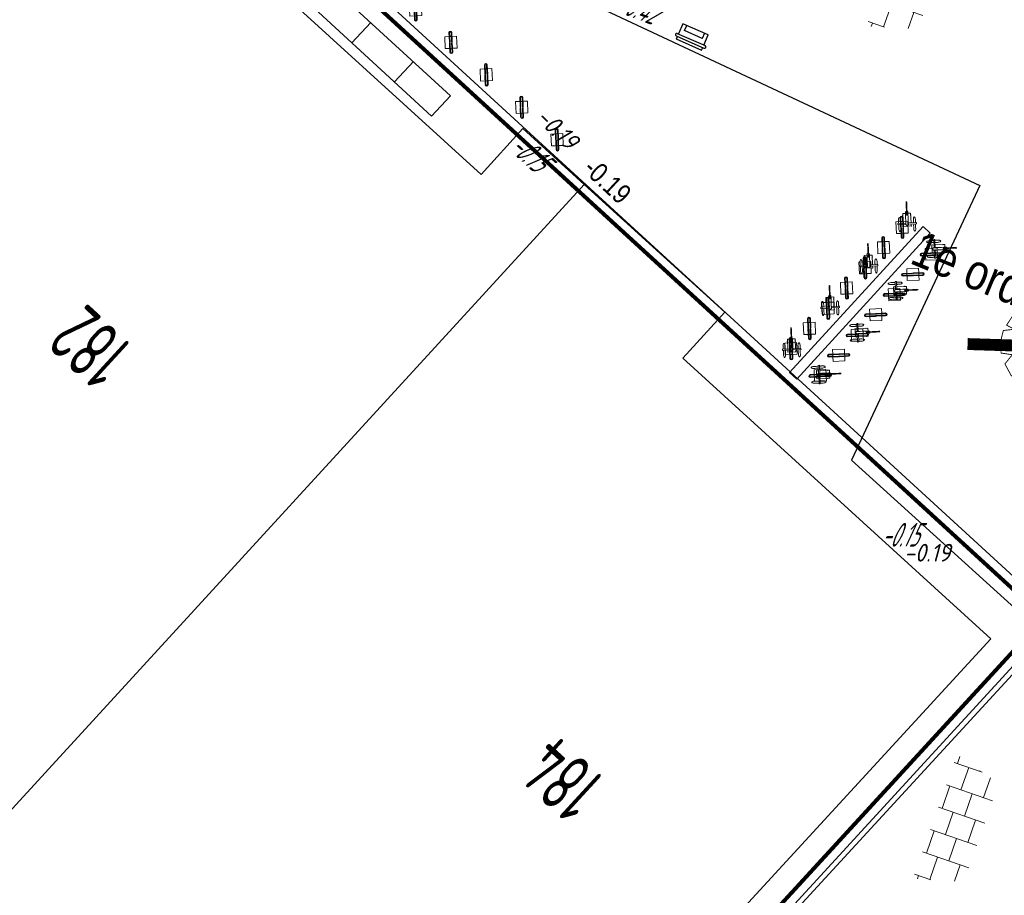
# Model space of a CAD drawing. Header units: metres. Extents: x 111546 to 149831, y 498798 to 507863.
# Tile 1003 of 1056: x 111954 to 111979, y 501907 to 501930. Entities that reach past the tile are written whole.
import ezdxf
from ezdxf.enums import TextEntityAlignment as Align

# ---------------------------------------------------------------- set-up
doc = ezdxf.new("R2010")
doc.units = ezdxf.units.M
doc.linetypes.add('DASHDOT', pattern=[25.4, 12.7, -6.35, 0, -6.35])
doc.linetypes.add('DASHED', pattern=[19.05, 12.7, -6.35])
for name, color, linetype in [('0-bs-hoogte dorpel', 130, 'Continuous'), ('0-hoogte mv-bestaand', 253, 'Continuous'), ('0-hoogte mv-nieuw', 2, 'Continuous'), ('0-werkgrens', 210, 'FENCELINE1'), ('3-nw-object-hondepoepbakken en afvalbakken', 2, 'Continuous'), ('3-vw-HV-304010-Opbreken tegels-opp', 150, 'AI-KADASTRAAL'), ('4-nw-boom tekst', 7, 'Continuous'), ('4-vw-kappen bomen', 20, 'Continuous'), ('B01_HOOFDGEBOUW', 1, 'Continuous'), ('B07_TUSSENMUUR', 1, 'Continuous'), ('B16_LUIFEL', 10, 'Continuous'), ('T01_MUUR', 252, 'Continuous'), ('Z02_HUISNUMMER', 7, 'Continuous')]:
    doc.layers.add(name, color=color, linetype=linetype)
for name, color, linetype, lineweight in [('0-kadastrale percelen', 253, 'AI-KADASTRAAL', 9), ('3-nw-object-boodschappenkar houder-metaal', 7, 'Continuous', 5), ('3-vw-object-fietsklem', 7, 'Continuous', 9), ('3-vw-object-hondepoepbakken en afvalbakken', 7, 'Continuous', 13), ('3-vw-verharding', 3, 'Continuous', 15), ('4-nw materiaalscheiding-groen', 210, 'DASHED', 13), ('4-nw-boom 1e grootte', 7, 'Continuous', 35), ('4-vw-te kappen bomen', 190, 'Continuous', 5)]:
    doc.layers.add(name, color=color, linetype=linetype, lineweight=lineweight)
doc.layers.add('3-nw-object-fietsrekken', color=7, linetype='Continuous', lineweight=5, true_color=0xffffff)
doc.styles.get("Standard").update_dxf_attribs({"font": 'isocp-ie.shx'})
doc.styles.add('veysel', font='isocp-ie.shx', dxfattribs={"height": 0.1})
doc.styles.add('Zaanstad', font='ARIALN.TTF')
doc.styles.add('Zaanstad 1-200 2.5mm', font='ARIALN.TTF', dxfattribs={"height": 0.5})
doc.linetypes.add('AI-KADASTRAAL', pattern='A,5.5,-2,["K",Standard,S=1.8,R=0,X=0,Y=-0.9],-2,5.5,-2,[5,NLCS.SHX,S=0.75,R=0,X=0,Y=0],-2', length=19)
doc.linetypes.add('FENCELINE1', pattern='A,6.35,-2.54,[133,ltypeshp.shx,S=2.54,R=0,X=-2.54,Y=0],-2.54,25.4', length=36.83)
pattern_1 = [(294.5164, (112010.33835, 501946.37295), (-0.237547, -0.635902), [0.4, -0.56]), (294.5164, (112010.27896, 501946.21397), (-0.237547, -0.635902), [0.16, -0.8]), (294.5164, (112010.49732, 501946.31356), (-0.237547, -0.635902), [0.16, -0.8])]

# ---------------------------------------------------------------- blocks, each defined once
blk = doc.blocks.new('Q26')
at = {"linetype": 'Continuous', "lineweight": 20, "const_width": 0.0225}
blk.add_lwpolyline([(0.757, 0.516), (1.237, 0.371), (1.308, -0.046), (1.235, -0.463), (0.83, -0.494), (1.061, -0.711), (0.757, -1.022), (0.565, -0.971), (0.395, -0.867), (0.404, -1.032), (0.49, -1.198), (0.163, -1.271), (-0.015, -1.136), (-0.097, -0.929), (-0.141, -1.084), (-0.112, -1.255), (-0.489, -1.131), (-0.532, -0.774), (-0.668, -0.854), (-0.707, -0.996), (-0.927, -0.766), (-1.083, -0.479), (-0.894, -0.246), (-1.181, -0.203), (-1.187, 0.104), (-1.122, 0.367), (-0.847, 0.398), (-1.04, 0.503), (-0.879, 0.749), (-0.663, 0.95), (-0.402, 0.826), (-0.388, 0.795), (-0.382, 0.942), (-0.452, 1.088), (-0.194, 1.172), (0.076, 1.199), (0.118, 1.07), (0.119, 0.935), (0.148, 0.935), (0.252, 1.031), (0.325, 1.167), (0.626, 1.059), (0.6, 0.925), (0.525, 0.78), (0.856, 0.885), (1.105, 0.593), (0.924, 0.584)], close=True, dxfattribs=at)
at = {"linetype": 'Continuous', "lineweight": 20}
blk.add_circle((0.001, -0.001), 0.0983, dxfattribs=at)
blk = doc.blocks.new('tgls')
at = {"linetype": 'Continuous'}
for p, q in [((-1.018, -0.663), (-1.018, 0.575)), ((-0.418, -0.668), (-0.418, 0.573)), ((0.182, -0.673), (0.182, 0.57)), ((0.782, -0.678), (0.782, 0.568)), ((-1.018, 0.329), (-1.552, 0.329)), ((0.182, 0.329), (-0.418, 0.329)), ((1.218, 0.329), (0.782, 0.329)), ((-1.618, 0.029), (-1.635, 0.029)), ((-1.618, -0.658), (-1.618, 0.09)), ((-0.418, 0.029), (-1.018, 0.029)), ((0.782, 0.029), (0.182, 0.029)), ((1.382, -0.682), (1.382, -0.248)), ((-1.018, -0.271), (-1.618, -0.271)), ((0.182, -0.271), (-0.418, -0.271)), ((1.382, -0.271), (0.782, -0.271)), ((-1.618, -0.571), (-1.803, -0.571)), ((-0.418, -0.571), (-1.018, -0.571)), ((0.782, -0.571), (0.182, -0.571)), ((1.473, -0.571), (1.382, -0.571))]:
    blk.add_line(p, q, dxfattribs=at)
blk = doc.blocks.new('3-vuilnisbak')
for points in [[(0.35, 0.14), (0.35, 0.42), (-0.35, 0.42), (-0.35, 0.14)], [(0.245, 0.42), (0.245, 0.28), (-0.245, 0.28), (-0.245, 0.42)], [(-0.385, 0.14), (0.385, 0.14)], [(-0.383, 0.07), (0.385, 0.07)], [(-0.35, 0.07), (-0.35, 0), (0.35, 0), (0.35, 0.07)]]:
    blk.add_lwpolyline(points)
for centre, start, end in [((-0.385, 0.105), 90, 270), ((0.385, 0.105), 270, 90)]:
    blk.add_arc(centre, 0.035, start, end)
blk = doc.blocks.new('3-fietsklem recht')
at = {"ltscale": 0.001}
for points in [[(0.132, 0.398, -0.992881), (0.171, 0.398), (0.171, 0.167, 1), (0.188, 0.168), (0.188, 0.398, 1), (0.115, 0.398), (0.115, 0.168, 1), (0.133, 0.168)], [(0.132, 0.133, 0.995662), (0.115, 0.133), (0.115, -0.098, 1), (0.188, -0.097), (0.188, 0.133, 1.004338), (0.17, 0.132), (0.171, -0.097, -0.999981), (0.133, -0.098)]]:
    blk.add_hatch(color=256, dxfattribs=at).paths.add_polyline_path(points)
for p, q in [((0, 0.3), (0, 0)), ((0.115, 0.3), (0, 0.3)), ((0.115, 0.398), (0.115, 0.168)), ((0.132, 0.397), (0.133, 0.168)), ((0.171, 0.3), (0.132, 0.3)), ((0.171, 0.398), (0.171, 0.167)), ((0.188, 0.398), (0.188, 0.167)), ((0.3, 0.3), (0.188, 0.3)), ((0.3, 0.3), (0.3, 0)), ((0.115, 0), (0, 0)), ((0.115, -0.098), (0.115, 0.133)), ((0.133, -0.097), (0.132, 0.133)), ((0.17, 0), (0.132, 0)), ((0.171, -0.098), (0.17, 0.133)), ((0.188, -0.097), (0.188, 0.133)), ((0.3, 0), (0.188, 0))]:
    blk.add_line(p, q)
at = {"extrusion": (0, 0, -1)}
for centre, radius, start, end in [((-0.151, 0.398), 0.0365, 0, 180), ((-0.152, 0.398), 0.0193, 358.9311, 178.9311), ((-0.124, 0.168), 0.009, 179.3906, 0.6094), ((-0.179, 0.168), 0.00852, 184.0136, 355.9864)]:
    blk.add_arc(centre, radius, start, end, dxfattribs=at)
for centre, radius, start, end in [((0.123, 0.133), 0.0085, 359.3906, 180.6094), ((0.179, 0.132), 0.00902, 4.0136, 175.9864), ((0.151, -0.098), 0.0365, 180.7848, 0.7848), ((0.152, -0.098), 0.019, 178.4926, 358.4926)]:
    blk.add_arc(centre, radius, start, end)
blk = doc.blocks.new('*U581')
at = {"color": 0, "linetype": 'Continuous', "lineweight": 5, "transparency": 33554687}
for p, q in [((-0.1, -0.058), (-0.1, 0.187)), ((-0.004, 0.146), (-0.003, 0.146)), ((-0.003, 0.241), (-0.003, 0.241)), ((0.1, 0.188), (0.1, -0.058)), ((-0.235, -0.058), (-0.235, -0.088)), ((-0.02, -0.058), (-0.235, -0.058)), ((-0.031, -0.088), (-0.235, -0.088)), ((-0.1, -0.088), (-0.1, -0.138)), ((-0.1, -0.138), (-0.1, -0.138)), ((0.02, -0.058), (0.235, -0.058)), ((0.031, -0.088), (0.235, -0.088)), ((0.235, -0.058), (0.235, -0.088)), ((-0.195, -0.267), (-0.195, -0.267)), ((0.195, -0.267), (0.195, -0.267))]:
    blk.add_line(p, q, dxfattribs=at)
at = {"color": 0, "linetype": 'Continuous', "lineweight": 5, "transparency": 33554687, "flags": 128}
for points in [[(-0.031, 0.187), (-0.1, 0.187), (-0.1, 0.137)], [(-0.031, 0.187), (-0.1, 0.187), (-0.1, 0.187)], [(0.1, 0.138), (0.1, 0.188), (0.031, 0.188)], [(0.1, 0.188), (0.1, 0.188), (0.031, 0.188)], [(-0.1, -0.138), (0.1, -0.137), (0.1, -0.088)], [(0.1, -0.088), (0.1, -0.137), (-0.1, -0.138), (-0.1, -0.088)]]:
    blk.add_lwpolyline(points, dxfattribs=at)
at = {"color": 0, "linetype": 'Continuous', "lineweight": 5, "transparency": 33554687}
blk.add_ellipse((0.004, 0.146), major_axis=(-0.0075, 0), ratio=0.663731, start_param=0.000351, end_param=3.142586, dxfattribs=at)
for points, knots in [([(-0.002, 0.484), (-0.003, 0.483), (-0.003, 0.482), (-0.003, 0.48), (-0.003, 0.479), (-0.003, 0.478)], [0, 0, 0, 0, 0.274351, 0.605511, 1, 1, 1, 1]), ([(-0.003, 0.478), (-0.003, 0.477), (-0.003, 0.447), (-0.003, 0.387), (-0.003, 0.287), (-0.003, 0.218), (-0.003, 0.167), (-0.003, 0.156), (-0.003, 0.15), (-0.003, 0.146)], [0, 0, 0, 0, 0.042007, 0.358265, 0.465801, 0.891818, 0.926854, 0.963034, 1, 1, 1, 1]), ([(0.012, 0.146), (0.012, 0.149), (0.012, 0.204), (0.012, 0.301), (0.012, 0.397), (0.012, 0.432), (0.012, 0.443), (0.012, 0.452), (0.012, 0.459), (0.012, 0.465), (0.012, 0.469), (0.012, 0.473), (0.012, 0.476), (0.012, 0.477), (0.012, 0.477)], [0, 0, 0, 0, 0.036102, 0.570655, 0.797928, 0.83545, 0.872136, 0.895794, 0.918588, 0.940372, 0.956011, 0.971077, 0.985672, 1, 1, 1, 1]), ([(-0.2, 0.082), (-0.218, 0.055), (-0.217, 0.019), (-0.216, -0.017), (-0.216, -0.026), (-0.216, -0.039), (-0.217, -0.05), (-0.217, -0.058)], [0, 0, 0, 0, 0.4663525, 0.5154108, 0.5576051, 0.6012694, 0.7131335, 0.7131335, 0.7131335, 0.7131335]), ([(-0.162, -0.058), (-0.162, -0.054), (-0.162, -0.036), (-0.163, 0), (-0.16, 0.037), (-0.17, 0.064), (-0.174, 0.073), (-0.177, 0.079), (-0.179, 0.081)], [0.2874575, 0.2874575, 0.2874575, 0.2874575, 0.3454922, 0.5398747, 0.8421653, 0.9094361, 0.9517612, 1, 1, 1, 1]), ([(-0.031, 0.198), (-0.03, 0.179), (-0.024, 0.158), (-0.006, 0.147), (-0.004, 0.146)], [0, 0, 0, 0, 0.934053, 1, 1, 1, 1]), ([(-0.031, 0.198), (-0.031, 0.153), (-0.031, 0.034), (-0.031, -0.066), (-0.031, -0.087)], [0, 0, 0, 0, 0.372803, 1, 1, 1, 1]), ([(-0.003, 0.241), (-0.003, 0.236), (-0.003, 0.232), (-0.003, 0.227), (-0.003, 0.219), (-0.003, 0.21), (-0.003, 0.201), (-0.003, 0.193), (-0.003, 0.185), (-0.003, 0.177), (-0.003, 0.166), (-0.003, 0.156), (-0.003, 0.146)], [0, 0, 0, 0, 0.129859, 0.129859, 0.129859, 0.390221, 0.390221, 0.390221, 0.650582, 0.650582, 0.650582, 1, 1, 1, 1]), ([(0.012, 0.15), (0.012, 0.153), (0.012, 0.155), (0.012, 0.157), (0.012, 0.165), (0.012, 0.173), (0.012, 0.181), (0.012, 0.189), (0.012, 0.197), (0.012, 0.206), (0.012, 0.216), (0.012, 0.227), (0.012, 0.238)], [0, 0, 0, 0, 0.087676, 0.087676, 0.087676, 0.369455, 0.369455, 0.369455, 0.651232, 0.651232, 0.651232, 1, 1, 1, 1]), ([(0.012, 0.238), (0.012, 0.238), (0.012, 0.238), (0.012, 0.238), (0.012, 0.238), (0.012, 0.238), (0.012, 0.238)], [0, 0, 0, 0, 0.5, 0.5, 0.5, 1, 1, 1, 1]), ([(0.031, -0.09), (0.031, -0.09), (0.031, -0.044), (0.031, 0.083), (0.031, 0.177), (0.031, 0.19), (0.031, 0.197), (0.031, 0.198)], [0, 0, 0, 0, 0.260059, 0.902179, 0.946874, 0.992835, 1, 1, 1, 1]), ([(0.179, 0.082), (0.176, 0.076), (0.158, 0.044), (0.163, 0.004), (0.162, -0.033), (0.162, -0.047), (0.162, -0.055), (0.162, -0.058)], [0, 0, 0, 0, 0.0904869, 0.5217277, 0.5970804, 0.6702183, 0.711814, 0.711814, 0.711814, 0.711814]), ([(0.217, -0.058), (0.217, -0.049), (0.216, -0.034), (0.216, -0.018), (0.216, 0.009), (0.218, 0.038), (0.209, 0.064), (0.204, 0.074), (0.201, 0.08), (0.2, 0.082)], [0.2875265, 0.2875265, 0.2875265, 0.2875265, 0.4174565, 0.4843859, 0.5469616, 0.8344173, 0.9119062, 0.9561508, 1, 1, 1, 1]), ([(-0.21, -0.088), (-0.211, -0.097), (-0.212, -0.109), (-0.212, -0.151), (-0.211, -0.182), (-0.213, -0.223), (-0.208, -0.243), (-0.199, -0.259), (-0.196, -0.264), (-0.195, -0.267)], [0.0775339, 0.0775339, 0.0775339, 0.0775339, 0.2324325, 0.2663887, 0.6544226, 0.7138113, 0.9150513, 0.9555521, 1, 1, 1, 1]), ([(-0.18, -0.267), (-0.178, -0.265), (-0.176, -0.26), (-0.163, -0.238), (-0.161, -0.208), (-0.164, -0.174), (-0.162, -0.145), (-0.163, -0.115), (-0.166, -0.095), (-0.167, -0.088)], [0, 0, 0, 0, 0.0434027, 0.0831436, 0.362291, 0.509058, 0.6258863, 0.7951478, 0.9224889, 0.9224889, 0.9224889, 0.9224889]), ([(-0.031, -0.088), (-0.031, -0.088), (-0.031, -0.088), (-0.031, -0.088), (-0.031, -0.089), (-0.031, -0.09), (-0.031, -0.091), (-0.031, -0.092), (-0.031, -0.092), (-0.031, -0.092)], [0, 0, 0, 0, 0.236855, 0.236855, 0.236855, 0.473709, 0.717344, 0.967865, 1, 1, 1, 1]), ([(-0.031, -0.091), (-0.03, -0.098), (-0.028, -0.107), (-0.017, -0.116), (-0.013, -0.119), (-0.008, -0.121), (0.002, -0.123), (0.012, -0.12), (0.021, -0.114), (0.027, -0.107), (0.03, -0.098), (0.031, -0.091), (0.031, -0.09)], [0, 0, 0, 0, 0.283385, 0.338183, 0.368394, 0.395339, 0.48011, 0.617814, 0.635114, 0.731272, 0.944162, 1, 1, 1, 1]), ([(0.031, -0.079), (0.031, -0.078), (0.031, -0.078), (0.031, -0.078), (0.031, -0.078), (0.031, -0.078), (0.031, -0.078)], [0, 0, 0, 0, 0.5, 0.5, 0.5, 1, 1, 1, 1]), ([(0.168, -0.088), (0.166, -0.095), (0.165, -0.105), (0.163, -0.128), (0.163, -0.161), (0.163, -0.191), (0.162, -0.225), (0.167, -0.243), (0.176, -0.26), (0.178, -0.264), (0.18, -0.267)], [0.0770911, 0.0770911, 0.0770911, 0.0770911, 0.2046951, 0.2395457, 0.3864318, 0.6698478, 0.7169537, 0.9168392, 0.9565883, 1, 1, 1, 1]), ([(0.195, -0.267), (0.197, -0.262), (0.212, -0.241), (0.213, -0.202), (0.211, -0.165), (0.213, -0.127), (0.211, -0.102), (0.21, -0.088)], [0, 0, 0, 0, 0.0848932, 0.366204, 0.5934792, 0.6670521, 0.9212335, 0.9212335, 0.9212335, 0.9212335])]:
    blk.add_open_spline(points, degree=3, knots=knots, dxfattribs=at)
for points in [[(-0.003, 0.48), (-0.003, 0.48), (-0.003, 0.479), (-0.003, 0.478)], [(0.012, 0.476), (0.012, 0.478), (0.011, 0.481), (0.01, 0.484)], [(0.011, 0.477), (0.011, 0.478), (0.011, 0.478), (0.011, 0.478)], [(0.012, 0.461), (0.012, 0.468), (0.012, 0.474), (0.011, 0.477)], [(-0.179, 0.082), (-0.184, 0.088), (-0.195, 0.089), (-0.2, 0.083)], [(-0.003, 0.241), (-0.024, 0.237), (-0.031, 0.214), (-0.031, 0.198)], [(0.031, 0.198), (0.031, 0.212), (0.026, 0.23), (0.012, 0.238)], [(0.012, 0.151), (0.026, 0.162), (0.029, 0.181), (0.031, 0.198)], [(0.2, 0.083), (0.194, 0.089), (0.183, 0.088), (0.179, 0.082)], [(-0.031, -0.088), (-0.031, -0.087), (-0.031, -0.086), (-0.031, -0.086)], [(-0.195, -0.267), (-0.192, -0.272), (-0.183, -0.273), (-0.18, -0.267)], [(0.18, -0.267), (0.183, -0.272), (0.192, -0.272), (0.195, -0.267)]]:
    blk.add_open_spline(points, degree=3, dxfattribs=at)
for p in [(-0.1, 0.137), (0.1, 0.138), (0.1, -0.137)]:
    blk.add_point(p, dxfattribs=at)
blk = doc.blocks.new('4-boom 1e grootte')
at = {"lineweight": 30}
for p, q in [((-0.69, 2.85), (-1.129, 2.685)), ((-0.141, 2.96), (-0.69, 2.85)), ((-0.141, 2.96), (-0.141, 2.791)), ((-0.141, 2.791), (-0.082, 2.854)), ((-0.082, 2.854), (0.229, 2.932)), ((0.229, 2.932), (0.476, 2.932)), ((0.476, 2.932), (0.462, 2.786)), ((0.462, 2.786), (0.543, 2.812)), ((0.543, 2.812), (0.654, 2.836)), ((0.654, 2.836), (0.929, 2.795)), ((0.929, 2.795), (0.984, 2.726)), ((1.061, 2.816), (1.101, 2.616)), ((-1.376, 2.685), (-1.623, 2.424)), ((-1.129, 2.685), (-1.376, 2.685)), ((0.984, 2.726), (0.874, 2.685)), ((0.984, 2.726), (0.97, 2.63)), ((0.984, 2.726), (1.121, 2.713)), ((1.101, 2.616), (1.459, 2.587)), ((1.34, 2.671), (1.862, 2.301)), ((-1.788, 2.424), (-2.474, 1.725)), ((-1.623, 2.424), (-1.788, 2.424)), ((-1.623, 2.424), (-1.582, 2.315)), ((1.862, 2.301), (1.944, 2.109)), ((1.944, 2.109), (1.944, 2.136)), ((1.944, 2.136), (1.944, 2.109)), ((1.944, 2.136), (2.232, 2.081)), ((2.232, 2.081), (2.027, 1.903)), ((2.027, 1.903), (2.054, 1.738)), ((2.342, 1.834), (2.37, 1.697)), ((-2.063, 1.681), (-2.694, 1.505)), ((-2.694, 1.505), (-2.502, 1.382)), ((-2.474, 1.725), (-2.063, 1.681)), ((2.054, 1.738), (2.15, 1.642)), ((2.15, 1.642), (2.37, 1.697)), ((2.37, 1.697), (2.575, 1.574)), ((2.575, 1.574), (2.644, 1.368)), ((-2.749, 1.258), (-2.858, 0.997)), ((-2.584, 1.437), (-2.749, 1.258)), ((-2.584, 1.437), (-2.543, 1.244)), ((2.644, 1.368), (2.507, 1.183)), ((-2.858, 0.997), (-2.927, 0.984)), ((2.507, 1.183), (2.822, 1.203)), ((2.822, 1.203), (2.822, 0.709)), ((-2.872, 0.75), (-3.05, 0.449)), ((-2.955, 0.851), (-3.009, 0.764)), ((-3.009, 0.764), (-2.872, 0.75)), ((-2.927, 0.984), (-2.955, 0.851)), ((-2.474, 0.75), (-2.872, 0.75)), ((2.822, 0.709), (2.905, 0.723)), ((2.905, 0.723), (3.028, 0.064)), ((-2.9, 0.339), (-3.078, 0.16)), ((-3.05, 0.449), (-2.9, 0.339)), ((-2.9, 0.339), (-2.831, 0.188)), ((-3.078, 0.16), (-2.996, -0.238)), ((-2.831, 0.188), (-3.045, 0.001)), ((2.809, 0.092), (2.781, -0.196)), ((3.028, 0.064), (2.809, 0.092)), ((-3.147, -0.032), (-2.913, -0.032)), ((-2.996, -0.238), (-2.79, -0.635)), ((2.781, -0.196), (2.96, -0.196)), ((2.96, -0.196), (2.96, -0.786)), ((-2.941, -0.635), (-2.584, -0.635)), ((-2.817, -0.635), (-2.913, -0.786)), ((-2.721, -0.498), (-2.804, -0.608)), ((-2.68, -0.498), (-2.721, -0.498)), ((2.96, -1.033), (2.877, -0.732)), ((2.96, -0.786), (2.877, -0.732)), ((-2.913, -0.786), (-2.913, -0.965)), ((-2.913, -0.965), (-2.707, -1.061)), ((-2.625, -0.924), (-2.707, -1.061)), ((-2.707, -1.061), (-2.707, -1.363)), ((2.836, -1.239), (2.63, -1.555)), ((2.836, -1.239), (2.891, -1.061)), ((2.96, -1.033), (2.891, -1.061)), ((-2.653, -1.404), (-2.762, -1.418)), ((-2.502, -1.253), (-2.707, -1.363)), ((-2.707, -1.363), (-2.474, -1.61)), ((-2.653, -1.404), (-2.666, -1.5)), ((-2.488, -1.761), (-2.488, -1.595)), ((-1.925, -1.5), (-2.323, -1.761)), ((2.37, -1.884), (2.479, -1.706)), ((2.63, -1.555), (2.479, -1.706)), ((-2.323, -1.761), (-2.488, -1.761)), ((-2.323, -1.761), (-2.186, -1.898)), ((-2.186, -1.898), (-2.227, -2.008)), ((-1.994, -1.788), (-2.186, -1.898)), ((-1.788, -1.884), (-1.898, -1.857)), ((-1.898, -1.857), (-1.569, -2.145)), ((2.37, -1.884), (1.752, -2.419)), ((-2.227, -2.008), (-2.035, -2.035)), ((-2.035, -2.035), (-2.035, -2.213)), ((-2.035, -2.213), (-1.816, -2.213)), ((-1.816, -2.213), (-1.802, -2.337)), ((-1.569, -2.145), (-1.569, -2.294)), ((-1.418, -2.268), (-1.898, -2.351)), ((-1.802, -2.337), (-1.651, -2.529)), ((-1.651, -2.529), (-1.363, -2.447)), ((-1.513, -2.285), (-1.404, -2.707)), ((0.874, -2.666), (0.929, -2.488)), ((0.929, -2.488), (1.066, -2.488)), ((1.066, -2.488), (1.039, -2.666)), ((1.327, -2.406), (1.56, -2.364)), ((1.382, -2.57), (1.327, -2.406)), ((1.56, -2.364), (1.656, -2.433)), ((1.656, -2.433), (1.615, -2.543)), ((1.752, -2.419), (1.656, -2.433)), ((-1.404, -2.707), (-1.322, -2.625)), ((-1.322, -2.625), (-1.198, -2.584)), ((-1.129, -2.57), (-1.198, -2.584)), ((-1.061, -2.515), (-1.129, -2.57)), ((-1.129, -2.57), (-1.014, -2.729)), ((-1.075, -2.502), (-1.061, -2.515)), ((-1.061, -2.515), (-0.924, -2.557)), ((-0.924, -2.557), (-1.061, -2.817)), ((-1.061, -2.817), (-0.88, -2.728)), ((-0.786, -2.529), (-0.924, -2.557)), ((-0.88, -2.728), (-0.8, -2.858)), ((-0.649, -2.666), (-0.416, -2.625)), ((-0.649, -2.804), (-0.649, -2.666)), ((-0.416, -2.625), (0.16, -2.776)), ((0.874, -2.666), (0.298, -2.79)), ((0.628, -2.719), (0.572, -2.9)), ((0.874, -2.666), (1.272, -2.666)), ((1.272, -2.666), (1.382, -2.57)), ((-0.649, -2.804), (-0.8, -2.858)), ((0.009, -2.954), (-0.649, -2.804)), ((0.298, -2.913), (0.009, -2.954)), ((0.16, -2.776), (0.298, -2.79)), ((0.298, -2.79), (0.298, -2.913)), ((0.49, -2.968), (0.298, -2.913)), ((0.572, -2.9), (0.49, -2.968))]:
    blk.add_line(p, q, dxfattribs=at)
blk.add_circle((0, 0), 0.134, dxfattribs=at)
at = {"layer": '4-nw materiaalscheiding-groen', "color": 7, "style": 'Zaanstad'}
blk.add_text(' 1e', height=1, dxfattribs=at).set_placement((-0.122, -1.744))
at = {"layer": '4-nw-boom tekst', "style": 'Zaanstad'}
blk.add_attdef('BOOMSOORT', text='', height=0.9, dxfattribs=at).set_placement((2.842, 1.834), align=Align.BOTTOM_LEFT)

msp = doc.modelspace()

# ---------------------------------------------------------------- hatches: boundary and pattern name
at = {"layer": '3-vw-HV-304010-Opbreken tegels-opp', "ltscale": 0.01}
h = msp.add_hatch(dxfattribs=at)
h.set_pattern_fill('GOST_GLASS', color=256, scale=0.08)
h.set_pattern_definition(pattern_1)
h.paths.add_polyline_path([(111969.3658, 501929.6096), (111970.7166, 501929.4766), (111971.1155, 501930.3321), (111969.7647, 501930.4651)], flags=9)
h = msp.add_hatch(dxfattribs=at)
h.set_pattern_fill('GOST_GLASS', color=256, scale=0.08)
h.set_pattern_definition(pattern_1)
h.paths.add_polyline_path([(111967.1506, 501926.3472), (111968.3841, 501926.2155), (111968.7793, 501927.0631), (111967.5459, 501927.1949)], flags=9)
h = msp.add_hatch(dxfattribs=at)
h.set_pattern_fill('GOST_GLASS', color=256, scale=0.08)
h.set_pattern_definition(pattern_1)
h.paths.add_polyline_path([(111957.7435, 501921.3645), (111955.9983, 501922.9659), (111954.5528, 501921.3906), (111956.2981, 501919.7892)], flags=9)
h = msp.add_hatch(dxfattribs=at)
h.set_pattern_fill('GOST_GLASS', color=256, scale=0.08)
h.set_pattern_definition(pattern_1)
h.paths.add_polyline_path([(111976.0823, 501916.2106), (111977.3157, 501916.0789), (111977.711, 501916.9265), (111976.4775, 501917.0582)], flags=9)
h = msp.add_hatch(dxfattribs=at)
h.set_pattern_fill('GOST_GLASS', color=256, scale=0.08)
h.set_pattern_definition(pattern_1)
h.paths.add_polyline_path([(111969.6639, 501910.4074), (111967.917, 501912.0102), (111966.548, 501910.5182), (111968.2948, 501908.9153)], flags=9)

# ---------------------------------------------------------------- linework, layer by layer
at = {"layer": '0-kadastrale percelen', "ltscale": 0.25}
msp.add_lwpolyline([(111961.789, 501895.338), (111962.526, 501894.663), (111980.717, 501914.5), (111956.855, 501936.384), (111938.663, 501916.546), (111939.356, 501915.911)], dxfattribs=at)
at = {"layer": '3-nw-object-boodschappenkar houder-metaal', "ltscale": 0.01}
for points in [[(111964.8738, 501927.1741), (111965.3499, 501927.6873), (111962.1683, 501930.6169), (111961.6923, 501930.1037)], [(111961.6923, 501930.1037), (111964.8738, 501927.1741)], [(111962.8595, 501929.0308), (111963.3355, 501929.544)], [(111963.9385, 501928.0424), (111964.4146, 501928.5556)]]:
    msp.add_lwpolyline(points, dxfattribs=at)
at = {"layer": '4-vw-kappen bomen', "const_width": 0.3}
msp.add_lwpolyline([(111980.5446, 501923.3918), (111980.4142, 501919.2952), (111980.4794, 501921.3435), (111978.4311, 501921.4087), (111982.5277, 501921.2783)], dxfattribs=at)
at = {"layer": 'B01_HOOFDGEBOUW'}
for points in [[(111945.408, 501899.998), (111934.284, 501910.168), (111956.585, 501934.397), (111966.125, 501925.702)], [(111966.125, 501925.702), (111967.178, 501926.861), (111968.736, 501925.446)], [(111968.736, 501925.446), (111972.29, 501922.218), (111971.229, 501921.05), (111979.02, 501913.949), (111956.712, 501889.662), (111945.408, 501899.998)]]:
    msp.add_lwpolyline(points, dxfattribs=at)
at = {"layer": 'B07_TUSSENMUUR'}
msp.add_line((111968.736, 501925.446), (111945.408, 501899.998), dxfattribs=at)
at = {"layer": 'B16_LUIFEL'}
msp.add_lwpolyline([(111939.451, 501915.794), (111938.719, 501916.466), (111956.522, 501935.829), (111978.739, 501925.422), (111975.492, 501918.473), (111980.437, 501913.993), (111963.135, 501895.174), (111962.391, 501895.844)], dxfattribs=at)
at = {"layer": 'T01_MUUR'}
msp.add_lwpolyline([(111974.109, 501920.522), (111973.924, 501920.691), (111977.305, 501924.381), (111977.489, 501924.212)], close=True, dxfattribs=at)

# ---------------------------------------------------------------- block references
at = {"layer": '3-nw-object-fietsrekken', "transparency": 33554687, "rotation": 2.480010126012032}
for p in [(111976.8987, 501924.5292), (111975.9259, 501923.4685), (111974.9531, 501922.4078), (111973.9804, 501921.3472)]:
    msp.add_blockref('*U581', p, dxfattribs=at)
at = {"layer": '3-nw-object-fietsrekken', "transparency": 33554687, "xscale": -1, "rotation": 272.4717016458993}
for p in [(111977.6719, 501923.8201), (111976.6991, 501922.7594), (111975.7263, 501921.6987), (111974.7536, 501920.6381)]:
    msp.add_blockref('*U581', p, dxfattribs=at)
at = {"layer": '3-nw-object-hondepoepbakken en afvalbakken', "rotation": 336.1715829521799}
msp.add_blockref('3-vuilnisbak', (111971.3834, 501928.9869), dxfattribs=at)
at = {"layer": '3-vw-object-fietsklem', "xscale": -1, "rotation": 2.502211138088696}
for p in [(111964.6232, 501929.7207), (111965.5189, 501928.8992), (111966.4147, 501928.0777), (111967.3104, 501927.2562), (111968.2062, 501926.4347), (111976.9324, 501924.2182), (111976.4636, 501923.7065), (111975.9948, 501923.1949), (111975.526, 501922.6832), (111975.0572, 501922.1716), (111974.5884, 501921.66), (111974.1196, 501921.1483)]:
    msp.add_blockref('3-fietsklem recht', p, dxfattribs=at)
at = {"layer": '3-vw-object-fietsklem', "rotation": 272.5106537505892}
for p in [(111977.3596, 501923.8268), (111976.8909, 501923.3151), (111976.4221, 501922.8034), (111975.9534, 501922.2917), (111975.4847, 501921.78), (111975.016, 501921.2682), (111974.5472, 501920.7565)]:
    msp.add_blockref('3-fietsklem recht', p, dxfattribs=at)
at = {"layer": '3-vw-object-hondepoepbakken en afvalbakken', "rotation": 336.1715829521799}
msp.add_blockref('3-vuilnisbak', (111971.3834, 501928.9869), dxfattribs=at)
at = {"layer": '3-vw-verharding', "rotation": 250.8358486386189}
for p in [(111977.018, 501930.649), (111978.1865, 501909.0768)]:
    msp.add_blockref('tgls', p, dxfattribs=at)
at = {"layer": '4-nw-boom 1e grootte'}
ref = msp.add_blockref('4-boom 1e grootte', (111983.5064, 501925.2718), dxfattribs=dict(at, rotation=337.6237412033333))
ref.add_attrib('BOOMSOORT', '1e orde Iep; Plataan; Platanus x hispanica Huissen', dxfattribs={"layer": '4-nw-boom tekst', "height": 0.9, "rotation": 337.62374, "style": 'Zaanstad'}).set_placement((111976.8346, 501923.2153), align=Align.BOTTOM_LEFT)
at = {"layer": '4-vw-te kappen bomen'}
msp.add_blockref('Q26', (111980.458, 501921.384), dxfattribs=at)

# ---------------------------------------------------------------- texts
at = {"layer": '0-bs-hoogte dorpel', "oblique": 25, "width": 0.6}
for s, rotation, p in [('-0.42', 339.60904, (111969.977, 501929.6559)), ('-0.15', 318.05391, (111967.1355, 501926.0389)), ('-0.15', 360, (111976.703, 501916.2809))]:
    msp.add_text(s, height=0.6, rotation=rotation, dxfattribs=at).set_placement(p, align=Align.CENTER)
at = {"layer": '0-hoogte mv-bestaand', "style": 'veysel', "oblique": 15}
for rotation, p in [(315.44714, (111967.8953, 501926.7028)), (360, (111977.4086, 501915.9034))]:
    msp.add_text('-0.19', height=0.45, rotation=rotation, dxfattribs=at).set_placement(p, align=Align.CENTER)
at = {"layer": 'Z02_HUISNUMMER', "linetype": 'DASHDOT', "width": 0.665011}
for s, p in [('182', (111957.401, 501921.297)), ('184', (111969.348, 501910.341))]:
    msp.add_text(s, height=1.5, rotation=137.46203, dxfattribs=at).set_placement(p)

# ---------------------------------------------------------------- next in the draw order: texts
at = {"layer": '0-hoogte mv-nieuw', "insert": (111968.6715, 501925.7964), "char_height": 0.5, "attachment_point": 7, "rotation": 317.04608, "style": 'Zaanstad 1-200 2.5mm', "bg_fill": 3, "box_fill_scale": 1.1, "bg_fill_color": 9, "bg_fill_true_color": 13158600, "bg_fill_transparency": 0}
msp.add_mtext('\\A1;-0.19', dxfattribs=at)

# ---------------------------------------------------------------- next in the draw order: linework, layer by layer
at = {"layer": '0-werkgrens', "ltscale": 0.1, "const_width": 0.1}
msp.add_lwpolyline([(111961.9579, 501895.5224), (111962.5106, 501895.0161), (111980.3638, 501914.4847), (111956.8703, 501936.0308), (111939.0163, 501916.5614), (111939.5249, 501916.0953)], dxfattribs=at)

doc.saveas('drawing.dxf')
